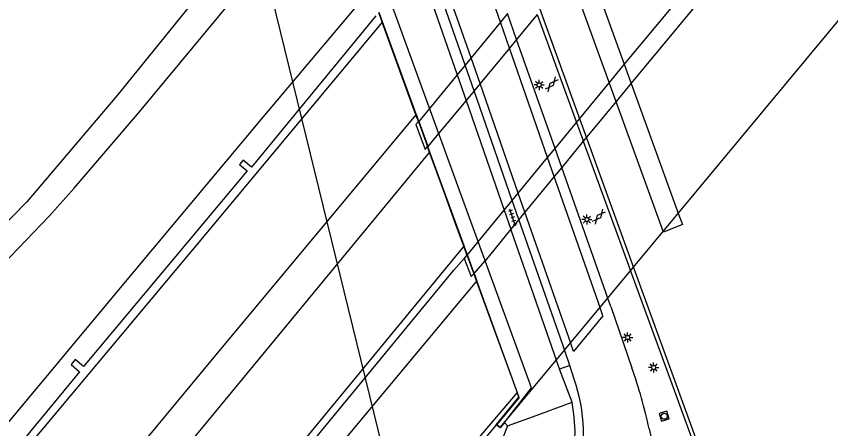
# Model space of a CAD drawing. Extents: x 135990 to 139000, y 393500 to 396000.
# Drawn here: x 136262.1 to 136363.5, y 395278.7 to 395330 of the extents above; entities that cross this region are included whole.
import ezdxf

# ---------------------------------------------------------------- set-up
doc = ezdxf.new("R2010")
doc.units = 0
for name, color, linetype in [('gg-knt-BGT kruinlijn', 7, 'Continuous'), ('gg-knt-bronhoudergrens niveau 01', 7, 'Continuous'), ('gg-knt-verharding', 7, 'Continuous'), ('gg-knt-verharding nz', 7, 'Continuous'), ('gg-kwrk-duiker nz buis', 7, 'Continuous'), ('gg-kwrk-kunstwerk niveau 01', 7, 'Continuous'), ('gt-symb-gesloten verharding', 7, 'Continuous'), ('gt-symb-lichtmast', 7, 'Continuous'), ('gt-symb-rioolschacht', 7, 'Continuous'), ('gt-symb-tegel verharding', 7, 'Continuous'), ('gx-grn-maaiveld', 7, 'Continuous')]:
    doc.layers.add(name, color=color, linetype=linetype)

# ---------------------------------------------------------------- blocks, each defined once
blk = doc.blocks.new('gt0-LMAST')
at = {"layer": 'gt-symb-lichtmast'}
for p, q in [((-0.18, 0.17), (-0.45, 0.44)), ((-0.01, 0.25), (-0.01, 0.62)), ((0.17, 0.17), (0.44, 0.44)), ((-0.26, 0), (-0.63, 0)), ((-0.18, -0.18), (-0.45, -0.45)), ((-0.01, -0.25), (-0.01, -0.63)), ((0.44, -0.45), (0.17, -0.18)), ((0.24, 0), (0.62, 0))]:
    blk.add_line(p, q, dxfattribs=at)
blk.add_circle((-0.01, 0), 0.25, dxfattribs=at)
blk = doc.blocks.new('gt0-RS')
at = {"layer": 'gt-symb-rioolschacht'}
blk.add_lwpolyline([(-0.5, -0.5), (0.5, -0.5), (0.5, 0.5), (-0.5, 0.5)], close=True, dxfattribs=at)
blk.add_circle((0, 0), 0.375, dxfattribs=at)
blk = doc.blocks.new('gt0-GESVH1')
at = {"layer": 'gt-symb-gesloten verharding'}
for p, q in [((-0.99, -0.26), (0.01, 0.24)), ((0.01, -0.26), (-0.99, 0.24)), ((0.01, 0.24), (1.01, -0.26)), ((1.01, 0.24), (0.01, -0.26))]:
    blk.add_line(p, q, dxfattribs=at)
blk = doc.blocks.new('gt0-TEG1')
at = {"layer": 'gt-symb-tegel verharding'}
for p, q in [((-1.12, 0), (1.12, 0)), ((-0.9, -0.25), (-0.9, 0.25)), ((-0.45, -0.25), (-0.45, 0.25)), ((0, -0.25), (0, 0.25)), ((0.45, -0.25), (0.45, 0.25)), ((0.9, -0.25), (0.9, 0.25))]:
    blk.add_line(p, q, dxfattribs=at)

msp = doc.modelspace()

# ---------------------------------------------------------------- linework, layer by layer
at = {"layer": 'gg-knt-BGT kruinlijn'}
for p, q in [((136293.862, 395343.949), (136274.643, 395320.124)), ((136274.643, 395320.124), (136263.44, 395306.94)), ((136263.44, 395306.94), (136249.21, 395292.636)), ((136323.231, 395279.075), (136322.758, 395277.778))]:
    msp.add_line(p, q, dxfattribs=at)
at = {"layer": 'gg-knt-bronhoudergrens niveau 01'}
for p, q in [((136389.321, 395359.604), (136322.321, 395278.88)), ((136319.085, 395298.024), (136320.444, 395299.605))]:
    msp.add_line(p, q, dxfattribs=at)
at = {"layer": 'gg-knt-verharding'}
for p, q in [((136336.083, 395293.904), (136338.714, 395286.274)), ((136331.007, 395286.57), (136330.322, 395288.537)), ((136329.718, 395286.131), (136329.702, 395286.177)), ((136331.007, 395286.57), (136329.718, 395286.131)), ((136331.538, 395284.866), (136331.007, 395286.57))]:
    msp.add_line(p, q, dxfattribs=at)
msp.add_lwpolyline([(136340.869, 395278.706), (136342.614, 395270.909), (136344.475, 395263.12)], dxfattribs=at)
for centre, radius, start, end in [((136276.724, 395264.531), 65.693, 12.46082, 19.32795), ((136312.373, 395278.149), 20.308, 343.4825, 19.31499)]:
    msp.add_arc(centre, radius, start, end, dxfattribs=at)
at = {"layer": 'gg-knt-verharding nz'}
for p, q in [((136322.356, 395329.318), (136317.595, 395342.958)), ((136317.968, 395323.963), (136313.194, 395337.655)), ((136318.711, 395324.87), (136313.94, 395338.554)), ((136312.2, 395336.457), (136316.972, 395322.747)), ((136324.369, 395327.158), (136323.231, 395330.386)), ((136326.944, 395330.269), (136331.827, 395316.826)), ((136323.483, 395326.088), (136322.356, 395329.318)), ((136329.155, 395313.581), (136324.369, 395327.158)), ((136328.237, 395312.466), (136323.483, 395326.088)), ((136319.826, 395321.671), (136318.711, 395324.87)), ((136319.081, 395320.77), (136317.968, 395323.963)), ((136316.972, 395322.747), (136318.081, 395319.562)), ((136324.583, 395308.029), (136319.826, 395321.671)), ((136323.839, 395307.126), (136319.081, 395320.77)), ((136318.081, 395319.562), (136322.834, 395305.906)), ((136332.671, 395314.503), (136338.281, 395299.059)), ((136329.984, 395311.228), (136329.155, 395313.581)), ((136329.061, 395310.104), (136328.237, 395312.466)), ((136335.472, 395295.658), (136329.984, 395311.228)), ((136334.509, 395294.493), (136329.061, 395310.104)), ((136325.411, 395305.656), (136324.583, 395308.029)), ((136324.668, 395304.751), (136323.839, 395307.126)), ((136322.834, 395305.906), (136323.663, 395303.527)), ((136330.85, 395290.062), (136325.411, 395305.656)), ((136330.105, 395289.16), (136324.668, 395304.751)), ((136338.281, 395299.059), (136338.513, 395298.422)), ((136335.694, 395295.021), (136335.472, 395295.658)), ((136334.731, 395293.858), (136334.509, 395294.493)), ((136336.083, 395293.904), (136335.694, 395295.021)), ((136335.121, 395292.74), (136334.731, 395293.858)), ((136331.067, 395289.437), (136330.85, 395290.062)), ((136330.322, 395288.537), (136330.105, 395289.16))]:
    msp.add_line(p, q, dxfattribs=at)
for points in [[(136331.827, 395316.826), (136332.564, 395314.797), (136332.671, 395314.503)], [(136335.121, 395292.74), (136331.461, 395288.307), (136331.067, 395289.437)]]:
    msp.add_lwpolyline(points, dxfattribs=at)
at = {"layer": 'gg-kwrk-duiker nz buis'}
msp.add_line((136281.565, 395382.836), (136319.613, 395227.541), dxfattribs=at)
at = {"layer": 'gg-kwrk-kunstwerk niveau 01'}
for p, q in [((136307.692, 395329.337), (136307.265, 395330.51)), ((136323.231, 395330.386), (136322.356, 395329.318)), ((136326.944, 395330.269), (136324.369, 395327.158)), ((136311.876, 395317.837), (136307.692, 395329.337)), ((136322.356, 395329.318), (136318.711, 395324.87)), ((136324.369, 395327.158), (136323.483, 395326.088)), ((136323.483, 395326.088), (136319.826, 395321.671)), ((136318.711, 395324.87), (136317.968, 395323.963)), ((136317.968, 395323.963), (136316.972, 395322.747)), ((136335.917, 395321.793), (136337.774, 395324.048)), ((136316.972, 395322.747), (136313.543, 395318.562)), ((136319.826, 395321.671), (136319.081, 395320.77)), ((136332.219, 395317.302), (136335.917, 395321.793)), ((136338.625, 395321.697), (136336.765, 395319.454)), ((136319.081, 395320.77), (136318.081, 395319.562)), ((136318.081, 395319.562), (136314.676, 395315.449)), ((136313.543, 395318.562), (136312.206, 395316.931)), ((136311.876, 395317.837), (136312.186, 395316.987)), ((136312.186, 395316.987), (136312.206, 395316.931)), ((136312.206, 395316.931), (136313.313, 395313.887)), ((136329.155, 395313.581), (136331.827, 395316.826)), ((136331.827, 395316.826), (136332.219, 395317.302)), ((136314.676, 395315.449), (136313.335, 395313.829)), ((136332.671, 395314.503), (136329.984, 395311.228)), ((136333.061, 395314.978), (136332.671, 395314.503)), ((136313.335, 395313.829), (136313.313, 395313.887)), ((136313.589, 395313.128), (136313.335, 395313.829)), ((136328.237, 395312.466), (136329.155, 395313.581)), ((136317.829, 395301.476), (136313.589, 395313.128)), ((136324.583, 395308.029), (136328.237, 395312.466)), ((136329.984, 395311.228), (136329.061, 395310.104)), ((136329.061, 395310.104), (136325.411, 395305.656)), ((136323.839, 395307.126), (136324.583, 395308.029)), ((136322.834, 395305.906), (136323.839, 395307.126)), ((136319.586, 395301.961), (136322.834, 395305.906)), ((136325.411, 395305.656), (136324.668, 395304.751)), ((136324.668, 395304.751), (136323.663, 395303.527)), ((136323.663, 395303.527), (136320.444, 395299.605)), ((136318.224, 395300.391), (136317.829, 395301.476)), ((136318.245, 395300.333), (136319.586, 395301.961)), ((136318.245, 395300.333), (136318.224, 395300.391)), ((136319.085, 395298.024), (136318.245, 395300.333)), ((136319.085, 395298.024), (136319.421, 395297.102)), ((136324.694, 395282.61), (136319.421, 395297.102)), ((136324.694, 395282.61), (136321.899, 395279.215)), ((136321.899, 395279.215), (136322.321, 395278.88))]:
    msp.add_line(p, q, dxfattribs=at)
for points in [[(136337.774, 395324.048), (136340.068, 395326.834), (136360.256, 395351.13)], [(136361.099, 395348.811), (136359.129, 395346.428), (136338.625, 395321.697)], [(136336.765, 395319.454), (136333.735, 395315.799), (136333.061, 395314.978)]]:
    msp.add_lwpolyline(points, dxfattribs=at)
at = {"layer": 'gx-grn-maaiveld'}
for p, q in [((136326.206, 395283.778), (136301.993, 395350.286)), ((136307.208, 395330.521), (136307.655, 395329.293)), ((136311.839, 395317.793), (136307.655, 395329.293)), ((136312.149, 395316.942), (136311.839, 395317.793)), ((136312.149, 395316.942), (136313.278, 395313.84)), ((136313.553, 395313.084), (136313.278, 395313.84)), ((136329.091, 395287.933), (136323.663, 395303.527)), ((136318.188, 395300.343), (136317.792, 395301.431)), ((136318.188, 395300.343), (136317.838, 395299.883)), ((136318.188, 395300.343), (136319.047, 395297.983)), ((136319.385, 395297.049), (136324.423, 395283.208)), ((136329.307, 395287.313), (136329.091, 395287.933)), ((136329.702, 395286.177), (136329.307, 395287.313)), ((136322.866, 395279.46), (136326.206, 395283.778)), ((136323.231, 395279.075), (136322.866, 395279.46))]:
    msp.add_line(p, q, dxfattribs=at)
for points in [[(136299.759, 395399.198), (136304.888, 395392.579), (136314.116, 395367.25), (136338.976, 395298.657), (136346.802, 395277.114), (136352.5, 395261.797), (136359.689, 395264.341), (136359.884, 395263.54), (136361.246, 395259.835), (136361.527, 395259.101), (136355.02, 395256.723), (136355.04, 395256.648)], [(136345.031, 395304.132), (136342.665, 395303.182), (136317.737, 395371.933), (136320.134, 395372.802), (136344.511, 395305.428), (136345.031, 395304.132)], [(136180.83, 395225.678), (136184.812, 395228.425), (136193.216, 395234.685), (136202.066, 395242), (136210.951, 395249.879), (136220.014, 395258.455), (136229.572, 395267.884), (136229.758, 395268.067), (136247.241, 395285.658), (136261.458, 395300.179), (136266.233, 395305.147), (136269.32, 395308.628), (136277.453, 395318.127), (136294.031, 395338.167), (136296.887, 395341.848), (136298.245, 395344.401), (136300.943, 395347.74)], [(136306.163, 395333.393), (136292.816, 395317.473), (136274.414, 395295.48), (136246.779, 395262.308), (136241.892, 395256.389), (136226.301, 395237.504), (136207.038, 395214.234), (136203.801, 395210.332)], [(136306.858, 395330.088), (136291.372, 395311.273), (136290.335, 395312.14), (136289.89, 395311.607), (136290.869, 395310.788), (136270.503, 395286.431), (136269.448, 395287.303), (136268.936, 395286.685), (136270.011, 395285.796), (136252.366, 395264.45), (136251.422, 395265.224), (136251.021, 395264.735), (136251.957, 395263.966), (136244.469, 395254.834), (136244.069, 395254.357), (136236.663, 395245.523), (136235.801, 395246.235), (136235.382, 395245.728), (136236.217, 395245.038), (136220.224, 395225.664), (136219.368, 395226.37), (136218.934, 395225.844), (136219.719, 395225.197), (136206.166, 395208.752)], [(136307.655, 395329.293), (136285.512, 395302.725), (136258.897, 395270.943), (136244.705, 395253.764), (136230.657, 395236.759), (136212.985, 395215.487), (136206.942, 395208.234)], [(136311.839, 395317.793), (136287.338, 395288.371), (136255.745, 395250.232), (136252.572, 395246.424), (136235.631, 395226.088), (136216.279, 395202.72), (136215.892, 395202.254)], [(136312.149, 395316.942), (136311.835, 395316.559), (136312.998, 395313.465), (136313.278, 395313.84)], [(136219.646, 395199.746), (136230.594, 395212.937), (136246.466, 395232.05), (136255.861, 395243.355), (136263.021, 395251.972), (136285.356, 395278.926), (136313.553, 395313.084)], [(136317.792, 395301.431), (136316.742, 395304.318), (136315.308, 395308.259), (136313.875, 395312.196), (136313.553, 395313.084)], [(136317.792, 395301.431), (136296.471, 395275.558), (136272.421, 395246.526), (136263.687, 395236.053), (136254.85, 395225.457), (136237.195, 395203.993), (136228.684, 395193.708)], [(136229.359, 395193.257), (136241.725, 395208.431), (136242.608, 395207.712), (136243.013, 395208.209), (136242.172, 395208.894), (136257.02, 395226.682), (136257.924, 395225.926), (136258.301, 395226.379), (136257.375, 395227.151), (136264.33, 395235.454), (136273.406, 395246.289), (136274.316, 395245.53), (136274.683, 395245.97), (136273.794, 395246.711), (136289.095, 395265.107), (136289.994, 395264.41), (136290.424, 395264.966), (136289.544, 395265.647), (136291.432, 395267.917), (136316.558, 395298.435), (136317.838, 395299.883)], [(136317.838, 395299.883), (136318.728, 395297.64), (136319.047, 395297.983)], [(136338.513, 395298.422), (136338.587, 395298.217), (136344.137, 395283.046), (136351.995, 395261.512)], [(136319.047, 395297.983), (136319.073, 395297.912), (136319.255, 395297.403), (136319.385, 395297.049)], [(136231.776, 395191.643), (136239.572, 395201.029), (136259.033, 395224.573), (136266.432, 395233.492), (136279.261, 395248.955), (136298.906, 395272.436), (136319.385, 395297.049)], [(136331.283, 395282.01), (136329.721, 395286.124), (136329.718, 395286.131)], [(136324.423, 395283.208), (136319.933, 395277.921), (136313.722, 395270.082), (136295.006, 395245.573), (136288.846, 395237.692), (136274.698, 395220.655), (136243.91, 395183.536)], [(136321.828, 395279.208), (136324.637, 395282.62), (136324.423, 395283.208)], [(136260.813, 395172.244), (136265.988, 395178.478), (136288.51, 395205.912), (136297.964, 395218.042), (136309.605, 395233.21), (136320.575, 395248.919), (136325.21, 395258.664), (136329.259, 395267.574), (136329.925, 395270.014), (136330.612, 395271.954), (136331.48, 395274.92), (136331.663, 395278.364), (136331.519, 395280.16), (136331.283, 395282.01)], [(136323.231, 395279.075), (136326.33, 395280.205), (136331.283, 395282.01)], [(136321.828, 395279.208), (136315.669, 395271.758), (136313.575, 395269)], [(136322.866, 395279.46), (136322.328, 395278.81), (136321.828, 395279.208)]]:
    msp.add_lwpolyline(points, dxfattribs=at)

# ---------------------------------------------------------------- block references
at = {"layer": 'gt-symb-gesloten verharding'}
for p, rotation in [((136328.724, 395321.572), 50.311732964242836), ((136334.604, 395305.105), 50.2751374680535)]:
    msp.add_blockref('gt0-GESVH1', p, dxfattribs=dict(at, rotation=rotation))
at = {"layer": 'gt-symb-lichtmast'}
for p in [(136327.184, 395321.493), (136333.123, 395304.741), (136338.195, 395290.061), (136341.431, 395286.324)]:
    msp.add_blockref('gt0-LMAST', p, dxfattribs=at)
at = {"layer": 'gt-symb-rioolschacht', "rotation": 106.8583987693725}
msp.add_blockref('gt0-RS', (136342.743, 395280.259), dxfattribs=at)
at = {"layer": 'gt-symb-tegel verharding', "rotation": 109.14137379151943}
msp.add_blockref('gt0-TEG1', (136323.883, 395304.986), dxfattribs=at)

doc.saveas('drawing.dxf')
